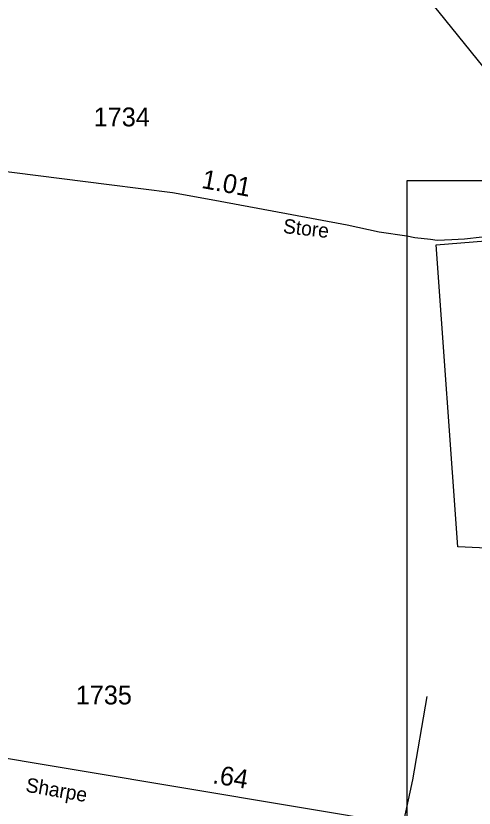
# Model space of a CAD drawing. Extents: x 2220236 to 2384410, y 720751 to 894131.
# Drawn here: x 2340787 to 2343823, y 771636 to 776884 of the extents above; entities that cross this region are included whole.
import ezdxf

# ---------------------------------------------------------------- set-up
doc = ezdxf.new("R2010")
doc.units = 0
for name, color, linetype in [('Exist Boundary Political City Limit New', 7, 'Continuous'), ('Exist Road Non-System Type 51', 7, 'Continuous'), ('Exist Road Secondary Mileage Hundredths English Label', 7, 'Continuous'), ('Exist Road Secondary Type 51 Attributed', 7, 'Continuous'), ('Exist Road Secondary Type 51 Label', 7, 'Continuous'), ('Exist Road Secondary Type 51 Number Label', 7, 'Continuous'), ('Map Preparation Boundary City Limit Buffer Line', 7, 'Continuous'), ('Map Preparation Inset Cut Line', 7, 'Continuous')]:
    doc.layers.add(name, color=color, linetype=linetype)

msp = doc.modelspace()

# ---------------------------------------------------------------- linework, layer by layer
at = {"layer": 'Exist Boundary Political City Limit New'}
msp.add_lwpolyline([(2344625.5, 773325.3), (2343715, 773366.2), (2343571, 775366.8), (2344060.8, 775407.1)], dxfattribs=at)
at = {"layer": 'Exist Road Non-System Type 51'}
msp.add_lwpolyline([(2343353.1, 771527.4), (2343417.6, 771824.9), (2343510.8, 772374.7)], dxfattribs=at)
at = {"layer": 'Exist Road Secondary Type 51 Attributed'}
for points in [[(2341804.4, 778845.9), (2342310.2, 778340.1), (2342826.4, 777812.6), (2343035, 777581.8), (2343094.2, 777511.8), (2343168.2, 777423), (2343230, 777342.3), (2343589, 776908.1), (2343923.8, 776494.2)], [(2340618.6, 775866.7), (2341405.5, 775766.2), (2341824.6, 775713.9), (2342081.5, 775668.1), (2342579.8, 775574.6), (2342981.9, 775500.6), (2343192.6, 775453.8), (2343376.8, 775426.1), (2343430.4, 775416.8), (2343533, 775404.2), (2343578.5, 775398.4), (2343674.3, 775403.5), (2343758.6, 775408), (2343876.8, 775420.7), (2343958.1, 775428.1), (2344087.3, 775448.4), (2344128.5, 775454.8), (2344147.5, 775457.9), (2344489.2, 775535.3), (2344592.8, 775566.5), (2344646.5, 775587.1)], [(2340458.3, 772010.4), (2343353.1, 771527.4), (2343572.9, 771495.1), (2343811.7, 771450.9)]]:
    msp.add_lwpolyline(points, dxfattribs=at)
at = {"layer": 'Map Preparation Boundary City Limit Buffer Line'}
msp.add_lwpolyline([(2344625.5, 773325.3), (2343715, 773366.2), (2343571, 775366.8), (2344060.8, 775407.1)], dxfattribs=at)
at = {"layer": 'Map Preparation Inset Cut Line'}
msp.add_lwpolyline([(2343378.3, 775794), (2349484, 775794), (2349484, 768196.9), (2343378.3, 768196.9), (2343378.3, 775794)], dxfattribs=at)
msp.add_lwpolyline([(2343378.3, 775794), (2349484, 775794), (2349484, 768196.9), (2343378.3, 768196.9), (2343378.3, 775794)], dxfattribs=at)

# ---------------------------------------------------------------- texts
at = {"layer": 'Exist Road Secondary Mileage Hundredths English Label'}
for s, rotation, p in [('1.01', 349.369, (2342011.6, 775744.8)), ('.64', 350.5278, (2342085.2, 771802.3))]:
    msp.add_text(s, height=125, rotation=rotation, dxfattribs=at).set_placement(p)
at = {"layer": 'Exist Road Secondary Type 51 Label'}
for s, rotation, p in [('Store', 353.4916, (2342553.6, 775446.3)), ('Sharpe', 350.1701, (2340847.1, 771745.8))]:
    msp.add_text(s, height=95, rotation=rotation, dxfattribs=at).set_placement(p)
at = {"layer": 'Exist Road Secondary Type 51 Number Label'}
for s, p in [('1734', (2341302.5, 776151.7)), ('1735', (2341183.7, 772323.1))]:
    msp.add_text(s, height=125, dxfattribs=at).set_placement(p)

doc.saveas('drawing.dxf')
